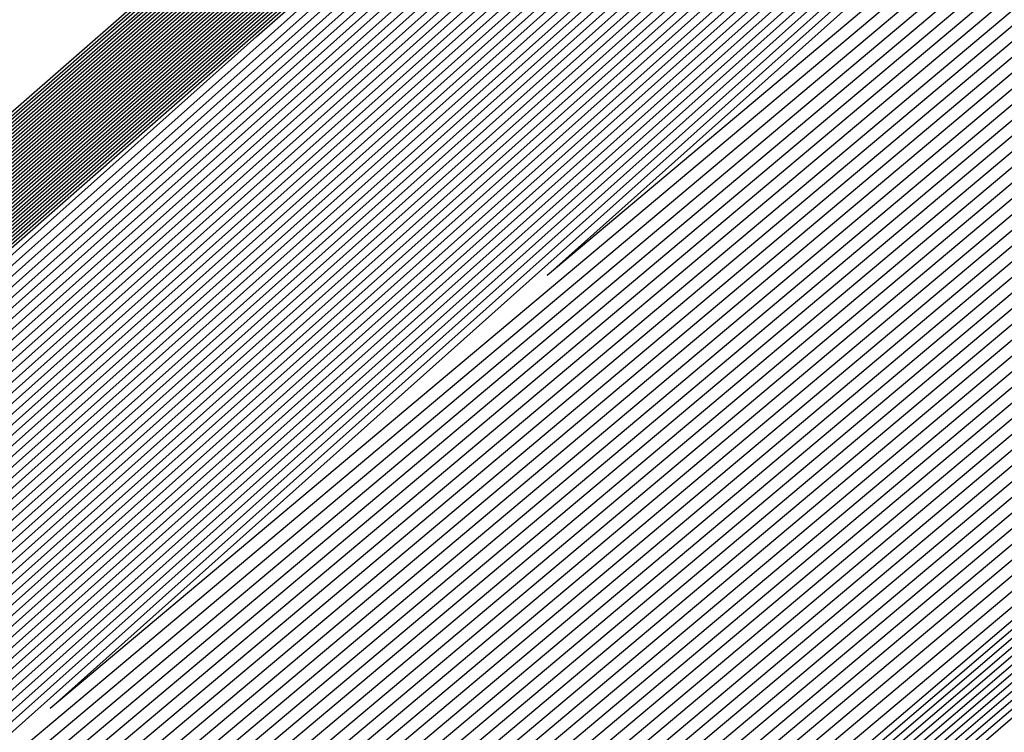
# Model space of a CAD drawing. Extents: x 3249832 to 3255657, y 13789405 to 13793316.
# Tile 768 of 1056: x 3253207.784 to 3253208.048, y 13791256.807 to 13791256.999. Entities that reach past the tile are written whole.
import ezdxf

# ---------------------------------------------------------------- set-up
doc = ezdxf.new("R2010")
doc.units = 0
doc.header["$LTSCALE"] = 100
doc.header["$MEASUREMENT"] = 0
for name, color, linetype in [('GRATIO_03231_CON', 1, 'CONTINUOUS'), ('GRATIO_0323_ICON', 1, 'CONTINUOUS'), ('TARGETS_EAST', 7, 'CONTINUOUS')]:
    doc.layers.add(name, color=color, linetype=linetype)

# ---------------------------------------------------------------- blocks, each defined once
blk = doc.blocks.new('Gratio_032316_contours')
at = {"layer": 'GRATIO_03231_CON', "color": 5, "linetype": 'Continuous', "flags": 128}
for points in [[(3253196.57706, 13791247.03615), (3253203.47105, 13791253.1938), (3253218.75951, 13791266.60126), (3253234.06971, 13791279.98413), (3253242.88772, 13791287.68662), (3253246.13462, 13791290.52731), (3253246.59031, 13791290.94338), (3253246.98083, 13791291.32532), (3253249.81702, 13791293.87697), (3253257.55589, 13791300.7555), (3253271.43068, 13791313.0323), (3253287.77957, 13791327.43574), (3253301.71695, 13791339.60837)], [(3253196.71057, 13791247.15254), (3253203.58621, 13791253.29381), (3253218.83398, 13791266.66558), (3253234.10345, 13791280.01283), (3253242.89801, 13791287.6948), (3253246.13636, 13791290.52784), (3253246.59102, 13791290.94258), (3253246.97413, 13791291.31721), (3253249.75622, 13791293.82018), (3253257.34746, 13791300.56749), (3253270.95757, 13791312.61009), (3253286.99457, 13791326.73875), (3253300.66608, 13791338.67918)], [(3253196.84408, 13791247.26894), (3253203.70137, 13791253.39382), (3253218.90845, 13791266.7299), (3253234.13718, 13791280.04153), (3253242.9083, 13791287.70297), (3253246.13809, 13791290.52836), (3253246.59174, 13791290.94178), (3253246.96742, 13791291.30911), (3253249.69542, 13791293.76339), (3253257.13903, 13791300.37948), (3253270.48445, 13791312.18788), (3253286.20957, 13791326.04177), (3253299.6152, 13791337.74998)], [(3253197.11109, 13791247.50174), (3253203.93169, 13791253.59384), (3253219.0574, 13791266.85855), (3253234.20465, 13791280.09892), (3253242.92888, 13791287.71932), (3253246.14156, 13791290.52941), (3253246.59316, 13791290.94019), (3253246.95401, 13791291.2929), (3253249.57383, 13791293.64981), (3253256.72217, 13791300.00346), (3253269.53822, 13791311.34346), (3253284.63958, 13791324.64781), (3253297.51345, 13791335.89159)], [(3253197.2446, 13791247.61813), (3253204.04685, 13791253.69384), (3253219.13187, 13791266.92287), (3253234.23839, 13791280.12762), (3253242.93918, 13791287.72749), (3253246.1433, 13791290.52994), (3253246.59388, 13791290.9394), (3253246.9473, 13791291.28479), (3253249.51303, 13791293.59302), (3253256.51374, 13791299.81545), (3253269.06511, 13791310.92125), (3253283.85458, 13791323.95083), (3253296.46257, 13791334.9624)], [(3253197.37811, 13791247.73453), (3253204.16201, 13791253.79385), (3253219.20635, 13791266.98719), (3253234.27212, 13791280.15631), (3253242.94947, 13791287.73567), (3253246.14503, 13791290.53046), (3253246.59459, 13791290.9386), (3253246.9406, 13791291.27669), (3253249.45223, 13791293.53623), (3253256.30531, 13791299.62744), (3253268.59199, 13791310.49904), (3253283.06958, 13791323.25385), (3253295.41169, 13791334.0332)], [(3253197.51162, 13791247.85093), (3253204.27717, 13791253.89386), (3253219.28082, 13791267.05151), (3253234.30586, 13791280.18501), (3253242.95976, 13791287.74384), (3253246.14676, 13791290.53099), (3253246.5953, 13791290.9378), (3253246.93389, 13791291.26859), (3253249.39143, 13791293.47944), (3253256.09688, 13791299.43942), (3253268.11888, 13791310.07683), (3253282.28459, 13791322.55687), (3253294.36082, 13791333.10401)], [(3253197.77863, 13791248.08372), (3253204.50749, 13791254.09388), (3253219.42977, 13791267.18016), (3253234.37333, 13791280.2424), (3253242.98034, 13791287.76019), (3253246.15023, 13791290.53204), (3253246.59673, 13791290.93621), (3253246.92048, 13791291.25238), (3253249.26983, 13791293.36586), (3253255.68002, 13791299.0634), (3253267.17265, 13791309.2324), (3253280.71459, 13791321.16291), (3253292.25906, 13791331.24562), (3253298.86322, 13791336.86351)], [(3253197.91214, 13791248.20012), (3253204.62265, 13791254.19388), (3253219.50424, 13791267.24448), (3253234.40706, 13791280.2711), (3253242.99064, 13791287.76837), (3253246.15197, 13791290.53257), (3253246.59744, 13791290.93542), (3253246.91378, 13791291.24427), (3253249.20903, 13791293.30907), (3253255.47159, 13791298.87539), (3253266.69953, 13791308.81019), (3253279.9296, 13791320.46593), (3253291.20819, 13791330.31643), (3253297.66843, 13791335.81202)], [(3253198.04565, 13791248.31651), (3253204.73781, 13791254.29389), (3253219.57872, 13791267.3088), (3253234.4408, 13791280.2998), (3253243.00093, 13791287.77654), (3253246.1537, 13791290.53309), (3253246.59816, 13791290.93462), (3253246.90707, 13791291.23617), (3253249.14823, 13791293.25228), (3253255.26316, 13791298.68738), (3253266.22642, 13791308.38798), (3253279.1446, 13791319.76895), (3253290.15731, 13791329.38723), (3253296.47364, 13791334.76054)], [(3253198.17916, 13791248.43291), (3253204.85297, 13791254.3939), (3253219.65319, 13791267.37312), (3253234.47453, 13791280.32849), (3253243.01122, 13791287.78471), (3253246.15544, 13791290.53362), (3253246.59887, 13791290.93382), (3253246.90036, 13791291.22806), (3253249.08743, 13791293.19549), (3253255.05473, 13791298.49937), (3253265.7533, 13791307.96577), (3253278.3596, 13791319.07197), (3253289.10643, 13791328.45804), (3253295.27885, 13791333.70905)], [(3253198.44617, 13791248.6657), (3253205.08329, 13791254.59392), (3253219.80214, 13791267.50177), (3253234.542, 13791280.38589), (3253243.0318, 13791287.80106), (3253246.15891, 13791290.53467), (3253246.6003, 13791290.93223), (3253246.88695, 13791291.21186), (3253248.96583, 13791293.08191), (3253254.63787, 13791298.12335), (3253264.80707, 13791307.12135), (3253276.7896, 13791317.678), (3253287.00468, 13791326.59965), (3253292.88927, 13791331.60608), (3253295.95133, 13791334.07094)], [(3253198.57968, 13791248.7821), (3253205.19845, 13791254.69392), (3253219.87661, 13791267.56609), (3253234.57574, 13791280.41459), (3253243.04209, 13791287.80924), (3253246.16064, 13791290.53519), (3253246.60101, 13791290.93144), (3253246.88025, 13791291.20375), (3253248.90503, 13791293.02512), (3253254.42944, 13791297.93534), (3253264.33396, 13791306.69914), (3253276.00461, 13791316.98102), (3253285.9538, 13791325.67045), (3253291.69448, 13791330.55459), (3253294.7416, 13791333.01142)], [(3253198.71319, 13791248.8985), (3253205.31361, 13791254.79393), (3253219.95108, 13791267.63041), (3253234.60947, 13791280.44328), (3253243.05239, 13791287.81741), (3253246.16237, 13791290.53572), (3253246.60172, 13791290.93064), (3253246.87354, 13791291.19565), (3253248.84423, 13791292.96834), (3253254.22101, 13791297.74733), (3253263.86084, 13791306.27693), (3253275.21961, 13791316.28404), (3253284.90293, 13791324.74126), (3253290.49969, 13791329.50311), (3253293.53187, 13791331.9519)], [(3253198.8467, 13791249.0149), (3253205.42877, 13791254.89394), (3253220.02556, 13791267.69473), (3253234.64321, 13791280.47198), (3253243.06268, 13791287.82558), (3253246.16411, 13791290.53624), (3253246.60244, 13791290.92984), (3253246.86684, 13791291.18754), (3253248.78343, 13791292.91155), (3253254.01258, 13791297.55932), (3253263.38773, 13791305.85472), (3253274.43461, 13791315.58706), (3253283.85205, 13791323.81207), (3253289.3049, 13791328.45162), (3253292.32214, 13791330.89237), (3253295.39879, 13791333.38715)], [(3253199.11371, 13791249.24769), (3253205.65909, 13791255.09396), (3253220.17451, 13791267.82338), (3253234.71068, 13791280.52937), (3253243.08326, 13791287.84193), (3253246.16758, 13791290.53729), (3253246.60386, 13791290.92825), (3253246.85342, 13791291.17133), (3253248.66183, 13791292.79797), (3253253.59572, 13791297.1833), (3253262.4415, 13791305.01029), (3253272.86462, 13791314.1931), (3253281.7503, 13791321.95368), (3253286.91532, 13791326.34865), (3253289.90268, 13791328.77333), (3253293.18693, 13791331.45768)], [(3253199.24722, 13791249.36409), (3253205.77425, 13791255.19397), (3253220.24898, 13791267.8877), (3253234.74441, 13791280.55807), (3253243.09355, 13791287.85011), (3253246.16931, 13791290.53782), (3253246.60458, 13791290.92746), (3253246.84672, 13791291.16323), (3253248.60103, 13791292.74118), (3253253.38729, 13791296.99529), (3253261.96839, 13791304.58808), (3253272.07962, 13791313.49612), (3253280.69942, 13791321.02448), (3253285.72053, 13791325.29717), (3253288.69295, 13791327.71381), (3253292.081, 13791330.49295), (3253297.61917, 13791335.1971)], [(3253199.38073, 13791249.48048), (3253205.88941, 13791255.29397), (3253220.32345, 13791267.95202), (3253234.77815, 13791280.58677), (3253243.10385, 13791287.85828), (3253246.17105, 13791290.53834), (3253246.60529, 13791290.92666), (3253246.84001, 13791291.15513), (3253248.54023, 13791292.68439), (3253253.17886, 13791296.80728), (3253261.49527, 13791304.16587), (3253271.29462, 13791312.79914), (3253279.64854, 13791320.09529), (3253284.52574, 13791324.24568), (3253287.48322, 13791326.65429), (3253290.97507, 13791329.52822), (3253296.71525, 13791334.41022)], [(3253199.51424, 13791249.59688), (3253206.00457, 13791255.39398), (3253220.39793, 13791268.01634), (3253234.81188, 13791280.61546), (3253243.11414, 13791287.86646), (3253246.17278, 13791290.53887), (3253246.606, 13791290.92586), (3253246.83331, 13791291.14702), (3253248.47943, 13791292.6276), (3253252.97044, 13791296.61927), (3253261.02215, 13791303.74366), (3253270.50962, 13791312.10216), (3253278.59767, 13791319.16609), (3253283.33095, 13791323.1942), (3253286.27349, 13791325.59476), (3253289.86914, 13791328.56348), (3253295.81132, 13791333.62334)], [(3253199.78125, 13791249.82967), (3253206.23489, 13791255.594), (3253220.54687, 13791268.14499), (3253234.87935, 13791280.67286), (3253243.13472, 13791287.8828), (3253246.17625, 13791290.53992), (3253246.60743, 13791290.92427), (3253246.8199, 13791291.13081), (3253248.35784, 13791292.51402), (3253252.55358, 13791296.24325), (3253260.07593, 13791302.89924), (3253268.93963, 13791310.70819), (3253276.49591, 13791317.3077), (3253280.94137, 13791321.09123), (3253283.85403, 13791323.47572), (3253287.65728, 13791326.63402), (3253294.00347, 13791332.04958)], [(3253199.91476, 13791249.94607), (3253206.35005, 13791255.69401), (3253220.62135, 13791268.20931), (3253234.91309, 13791280.70156), (3253243.14501, 13791287.89098), (3253246.17798, 13791290.54045), (3253246.60814, 13791290.92348), (3253246.81319, 13791291.12271), (3253248.29704, 13791292.45723), (3253252.34515, 13791296.05524), (3253259.60281, 13791302.47703), (3253268.15463, 13791310.01121), (3253275.44504, 13791316.37851), (3253279.74658, 13791320.03974), (3253282.6443, 13791322.4162), (3253286.55135, 13791325.66929), (3253293.09954, 13791331.2627), (3253300.79521, 13791337.86923)], [(3253200.04827, 13791250.06247), (3253206.46521, 13791255.79401), (3253220.69582, 13791268.27363), (3253234.94682, 13791280.73025), (3253243.15531, 13791287.89915), (3253246.17972, 13791290.54097), (3253246.60886, 13791290.92268), (3253246.80649, 13791291.1146), (3253248.23624, 13791292.40044), (3253252.13672, 13791295.86723), (3253259.1297, 13791302.05482), (3253267.36963, 13791309.31423), (3253274.39416, 13791315.44932), (3253278.55179, 13791318.98826), (3253281.43456, 13791321.35667), (3253285.44542, 13791324.70455), (3253292.19561, 13791330.47582), (3253300.12972, 13791337.29016)], [(3253200.18178, 13791250.17887), (3253206.58037, 13791255.89402), (3253220.77029, 13791268.33795), (3253234.98056, 13791280.75895), (3253243.1656, 13791287.90733), (3253246.18145, 13791290.5415), (3253246.60957, 13791290.92188), (3253246.79978, 13791291.1065), (3253248.17544, 13791292.34365), (3253251.92829, 13791295.67922), (3253258.65658, 13791301.63261), (3253266.58464, 13791308.61725), (3253273.34328, 13791314.52012), (3253277.357, 13791317.93677), (3253280.22483, 13791320.29715), (3253284.33949, 13791323.73982), (3253291.29169, 13791329.68894), (3253299.46423, 13791336.71108)], [(3253301.37397, 13791337.66638), (3253287.76771, 13791325.68581), (3253271.71202, 13791311.64027), (3253258.03321, 13791299.73557), (3253250.35527, 13791293.12141), (3253247.49292, 13791290.72274), (3253247.05854, 13791290.40836), (3253246.62549, 13791290.03325), (3253243.611, 13791287.39714), (3253235.39327, 13791280.28595), (3253221.08677, 13791267.97514), (3253206.75101, 13791255.69837), (3253200.18178, 13791250.17887)], [(3253200.44879, 13791250.41166), (3253206.81069, 13791256.09404), (3253220.91924, 13791268.4666), (3253235.04803, 13791280.81634), (3253243.18618, 13791287.92368), (3253246.18492, 13791290.54255), (3253246.611, 13791290.92029), (3253246.78637, 13791291.09029), (3253248.05384, 13791292.23007), (3253251.51143, 13791295.3032), (3253257.71035, 13791300.78818), (3253265.01464, 13791307.22329), (3253271.24153, 13791312.66173), (3253274.96742, 13791315.8338), (3253277.80537, 13791318.17811), (3253282.12763, 13791321.81036), (3253289.48383, 13791328.11518), (3253298.13324, 13791335.55292)], [(3253300.86893, 13791337.23071), (3253287.38872, 13791325.36115), (3253271.48169, 13791311.44582), (3253257.92938, 13791299.65169), (3253250.32219, 13791293.09926), (3253247.48598, 13791290.72325), (3253247.05547, 13791290.41195), (3253246.62514, 13791290.03871), (3253243.62831, 13791287.41727), (3253235.45806, 13791280.34643), (3253221.23381, 13791268.10597), (3253206.98034, 13791255.89952), (3253200.44879, 13791250.41166)], [(3253200.5823, 13791250.52806), (3253206.92586, 13791256.19405), (3253220.99372, 13791268.53092), (3253235.08176, 13791280.84504), (3253243.19647, 13791287.93185), (3253246.18666, 13791290.54307), (3253246.61171, 13791290.9195), (3253246.77966, 13791291.08219), (3253247.99304, 13791292.17328), (3253251.303, 13791295.11519), (3253257.23724, 13791300.36597), (3253264.22964, 13791306.52631), (3253270.19065, 13791311.73254), (3253273.77263, 13791314.78231), (3253276.59564, 13791317.11859), (3253281.0217, 13791320.84562), (3253288.57991, 13791327.3283), (3253297.46775, 13791334.97385)], [(3253300.61641, 13791337.01288), (3253287.19922, 13791325.19882), (3253271.36652, 13791311.3486), (3253257.87746, 13791299.60974), (3253250.30564, 13791293.08818), (3253247.4825, 13791290.72351), (3253247.05394, 13791290.41375), (3253246.62496, 13791290.04144), (3253243.63696, 13791287.42733), (3253235.49045, 13791280.37666), (3253221.30733, 13791268.17139), (3253207.09501, 13791256.0001), (3253200.5823, 13791250.52806)], [(3253200.71581, 13791250.64445), (3253207.04102, 13791256.29406), (3253221.06819, 13791268.59524), (3253235.1155, 13791280.87374), (3253243.20676, 13791287.94002), (3253246.18839, 13791290.5436), (3253246.61242, 13791290.9187), (3253246.77296, 13791291.07408), (3253247.93224, 13791292.11649), (3253251.09457, 13791294.92718), (3253256.76412, 13791299.94376), (3253263.44465, 13791305.82933), (3253269.13978, 13791310.80334), (3253272.57784, 13791313.73083), (3253275.38591, 13791316.05906), (3253279.91577, 13791319.88089), (3253287.67598, 13791326.54142), (3253296.80226, 13791334.39477)], [(3253300.36389, 13791336.79504), (3253287.00972, 13791325.03648), (3253271.25136, 13791311.25138), (3253257.82555, 13791299.5678), (3253250.2891, 13791293.07711), (3253247.47903, 13791290.72377), (3253247.05241, 13791290.41554), (3253246.62478, 13791290.04418), (3253243.64562, 13791287.43739), (3253235.52285, 13791280.4069), (3253221.38085, 13791268.2368), (3253207.20967, 13791256.10068), (3253200.71581, 13791250.64445)], [(3253200.84932, 13791250.76085), (3253207.15618, 13791256.39406), (3253221.14266, 13791268.65956), (3253235.14923, 13791280.90243), (3253243.21706, 13791287.9482), (3253246.19012, 13791290.54412), (3253246.61314, 13791290.9179), (3253246.76625, 13791291.06598), (3253247.87144, 13791292.0597), (3253250.88614, 13791294.73917), (3253256.29101, 13791299.52155), (3253262.65965, 13791305.13235), (3253268.0889, 13791309.87415), (3253271.38305, 13791312.67934), (3253274.17618, 13791314.99954), (3253278.80984, 13791318.91616), (3253286.77206, 13791325.75454), (3253296.13677, 13791333.81569)], [(3253300.11137, 13791336.57721), (3253286.82022, 13791324.87415), (3253271.13619, 13791311.15416), (3253257.77363, 13791299.52586), (3253250.27256, 13791293.06603), (3253247.47556, 13791290.72403), (3253247.05088, 13791290.41734), (3253246.62461, 13791290.04691), (3253243.65427, 13791287.44745), (3253235.55525, 13791280.43714), (3253221.45437, 13791268.30222), (3253207.32434, 13791256.20125), (3253200.84931, 13791250.76085)], [(3253201.11633, 13791250.99365), (3253207.3865, 13791256.59408), (3253221.29161, 13791268.78821), (3253235.2167, 13791280.95983), (3253243.23764, 13791287.96455), (3253246.19359, 13791290.54517), (3253246.61456, 13791290.91631), (3253246.75284, 13791291.04977), (3253247.74984, 13791291.94612), (3253250.46928, 13791294.36315), (3253255.34478, 13791298.67713), (3253261.08965, 13791303.73839), (3253265.98715, 13791308.01576), (3253268.99347, 13791310.57637), (3253271.75672, 13791312.8805), (3253276.59798, 13791316.9867), (3253284.9642, 13791324.18078), (3253294.80578, 13791332.65754)], [(3253299.60633, 13791336.14153), (3253286.44122, 13791324.54949), (3253270.90586, 13791310.95971), (3253257.6698, 13791299.44197), (3253250.23947, 13791293.04388), (3253247.46862, 13791290.72454), (3253247.04781, 13791290.42093), (3253246.62426, 13791290.05237), (3253243.67158, 13791287.46757), (3253235.62004, 13791280.49761), (3253221.60141, 13791268.43306), (3253207.55367, 13791256.4024), (3253201.11633, 13791250.99364)], [(3253201.24984, 13791251.11004), (3253207.50166, 13791256.69409), (3253221.36608, 13791268.85253), (3253235.25044, 13791280.98852), (3253243.24793, 13791287.97272), (3253246.19533, 13791290.5457), (3253246.61528, 13791290.91552), (3253246.74613, 13791291.04167), (3253247.68904, 13791291.88933), (3253250.26085, 13791294.17514), (3253254.87166, 13791298.25492), (3253260.30466, 13791303.04141), (3253264.93627, 13791307.08657), (3253267.79868, 13791309.52489), (3253270.54699, 13791311.82097), (3253275.49205, 13791316.02196), (3253284.06028, 13791323.3939), (3253294.14029, 13791332.07846)], [(3253299.35381, 13791335.9237), (3253286.25172, 13791324.38716), (3253270.79069, 13791310.86249), (3253257.61789, 13791299.40003), (3253250.22293, 13791293.0328), (3253247.46514, 13791290.7248), (3253247.04628, 13791290.42273), (3253246.62408, 13791290.0551), (3253243.68024, 13791287.47763), (3253235.65243, 13791280.52785), (3253221.67493, 13791268.49847), (3253207.66834, 13791256.50298), (3253201.24984, 13791251.11004)], [(3253201.38335, 13791251.22644), (3253207.61682, 13791256.7941), (3253221.44056, 13791268.91685), (3253235.28417, 13791281.01722), (3253243.25822, 13791287.9809), (3253246.19706, 13791290.54622), (3253246.61599, 13791290.91472), (3253246.73943, 13791291.03356), (3253247.62824, 13791291.83254), (3253250.05242, 13791293.98713), (3253254.39855, 13791297.83271), (3253259.51966, 13791302.34443), (3253263.88539, 13791306.15737), (3253266.60389, 13791308.4734), (3253269.33726, 13791310.76145), (3253274.38613, 13791315.05723), (3253283.15635, 13791322.60702), (3253293.4748, 13791331.49938)], [(3253299.10129, 13791335.70586), (3253286.06223, 13791324.22482), (3253270.67552, 13791310.76527), (3253257.56597, 13791299.35808), (3253250.20639, 13791293.02173), (3253247.46167, 13791290.72506), (3253247.04475, 13791290.42453), (3253246.62391, 13791290.05783), (3253243.68889, 13791287.4877), (3253235.68483, 13791280.55809), (3253221.74845, 13791268.56389), (3253207.783, 13791256.60355), (3253201.38335, 13791251.22644)], [(3253201.51686, 13791251.34284), (3253207.73198, 13791256.8941), (3253221.51503, 13791268.98117), (3253235.31791, 13791281.04592), (3253243.26852, 13791287.98907), (3253246.1988, 13791290.54675), (3253246.6167, 13791290.91393), (3253246.73272, 13791291.02546), (3253247.56744, 13791291.77576), (3253249.84399, 13791293.79912), (3253253.92543, 13791297.41049), (3253258.73466, 13791301.64744), (3253262.83452, 13791305.22818), (3253265.4091, 13791307.42192), (3253268.12753, 13791309.70193), (3253273.2802, 13791314.0925), (3253282.25242, 13791321.82014), (3253292.80931, 13791330.9203), (3253301.81088, 13791338.63068)], [(3253298.84877, 13791335.48803), (3253285.87273, 13791324.06249), (3253270.56035, 13791310.66805), (3253257.51405, 13791299.31614), (3253250.18984, 13791293.01065), (3253247.4582, 13791290.72532), (3253247.04322, 13791290.42633), (3253246.62373, 13791290.06056), (3253243.69755, 13791287.49776), (3253235.71722, 13791280.58833), (3253221.82197, 13791268.62931), (3253207.89767, 13791256.70413), (3253201.51686, 13791251.34284)], [(3253201.78387, 13791251.57563), (3253207.9623, 13791257.09412), (3253221.66398, 13791269.10982), (3253235.38538, 13791281.10331), (3253243.2891, 13791288.00542), (3253246.20227, 13791290.5478), (3253246.61813, 13791290.91233), (3253246.71931, 13791291.00925), (3253247.44584, 13791291.66218), (3253249.42713, 13791293.4231), (3253252.9792, 13791296.56607), (3253257.16467, 13791300.25348), (3253260.73276, 13791303.36979), (3253263.01952, 13791305.31895), (3253265.70807, 13791307.58288), (3253271.06834, 13791312.16303), (3253280.44457, 13791320.24638), (3253291.47832, 13791329.76215), (3253300.88547, 13791337.82513)], [(3253298.34373, 13791335.05235), (3253285.49373, 13791323.73782), (3253270.33006, 13791310.47357), (3253257.41034, 13791299.23211), (3253250.15702, 13791292.9882), (3253247.45165, 13791290.72536), (3253247.04061, 13791290.42937), (3253246.62378, 13791290.06555), (3253243.71512, 13791287.51757), (3253235.78213, 13791280.64867), (3253221.96904, 13791268.7601), (3253208.127, 13791256.90528), (3253201.78387, 13791251.57563)], [(3253201.91738, 13791251.69203), (3253208.07746, 13791257.19413), (3253221.73845, 13791269.17414), (3253235.41911, 13791281.13201), (3253243.29939, 13791288.01359), (3253246.204, 13791290.54832), (3253246.61884, 13791290.91154), (3253246.71261, 13791291.00114), (3253247.38504, 13791291.60539), (3253249.2187, 13791293.23509), (3253252.50609, 13791296.14386), (3253256.37967, 13791299.5565), (3253259.68189, 13791302.44059), (3253261.82473, 13791304.26746), (3253264.49834, 13791306.52336), (3253269.96241, 13791311.1983), (3253279.54064, 13791319.4595), (3253290.81283, 13791329.18307), (3253300.42277, 13791337.42236)], [(3253298.09121, 13791334.83452), (3253285.30424, 13791323.57548), (3253270.21493, 13791310.37629), (3253257.35856, 13791299.19), (3253250.14077, 13791292.97675), (3253247.44864, 13791290.72505), (3253247.03961, 13791290.4305), (3253246.62406, 13791290.06771), (3253243.72406, 13791287.52727), (3253235.81466, 13791280.67874), (3253222.0426, 13791268.82547), (3253208.24167, 13791257.00585), (3253201.91738, 13791251.69203)], [(3253202.05089, 13791251.80842), (3253208.19262, 13791257.29414), (3253221.81293, 13791269.23846), (3253235.45285, 13791281.16071), (3253243.30968, 13791288.02177), (3253246.20573, 13791290.54885), (3253246.61956, 13791290.91074), (3253246.7059, 13791290.99304), (3253247.32424, 13791291.5486), (3253249.01027, 13791293.04708), (3253252.03297, 13791295.72165), (3253255.59467, 13791298.85952), (3253258.63101, 13791301.5114), (3253260.62994, 13791303.21597), (3253263.28861, 13791305.46384), (3253268.85648, 13791310.23357), (3253278.63672, 13791318.67262), (3253290.14734, 13791328.60399), (3253299.96006, 13791337.01958)], [(3253297.83869, 13791334.61668), (3253285.11475, 13791323.41314), (3253270.09981, 13791310.27902), (3253257.30679, 13791299.14788), (3253250.12455, 13791292.96527), (3253247.44567, 13791290.72468), (3253247.03867, 13791290.43158), (3253246.62439, 13791290.06982), (3253243.73305, 13791287.53693), (3253235.8472, 13791280.70879), (3253222.11616, 13791268.89083), (3253208.35634, 13791257.10642), (3253202.05089, 13791251.80842)], [(3253222.18973, 13791268.9562), (3253208.47101, 13791257.20698), (3253202.18439, 13791251.92482), (3253202.18439, 13791251.92482), (3253208.30778, 13791257.39414), (3253221.8874, 13791269.30278)], [(3253222.33685, 13791269.08692), (3253208.70035, 13791257.40813), (3253202.45141, 13791252.15761), (3253202.45141, 13791252.15761), (3253208.5381, 13791257.59416), (3253222.03635, 13791269.43142)], [(3253222.41042, 13791269.15229), (3253208.81502, 13791257.50869), (3253202.58492, 13791252.27401), (3253202.58492, 13791252.27401), (3253208.65326, 13791257.69417), (3253222.11082, 13791269.49575)], [(3253222.48398, 13791269.21765), (3253208.92969, 13791257.60926), (3253202.71843, 13791252.39041), (3253202.71843, 13791252.39041), (3253208.76842, 13791257.79418), (3253222.18529, 13791269.56007)], [(3253222.55754, 13791269.28301), (3253209.04436, 13791257.70983), (3253202.85194, 13791252.50681), (3253202.85193, 13791252.50681), (3253208.88358, 13791257.89419), (3253222.25977, 13791269.62439)], [(3253222.70467, 13791269.41374), (3253209.2737, 13791257.91097), (3253203.11895, 13791252.7396), (3253203.11895, 13791252.7396), (3253209.1139, 13791258.0942), (3253222.40871, 13791269.75304)], [(3253222.77823, 13791269.4791), (3253209.38837, 13791258.01154), (3253203.25246, 13791252.856), (3253203.25246, 13791252.856), (3253209.22906, 13791258.19421), (3253222.48319, 13791269.81736)], [(3253222.8518, 13791269.54447), (3253209.50304, 13791258.11211), (3253203.38597, 13791252.97239), (3253203.38597, 13791252.97239), (3253209.34422, 13791258.29422), (3253222.55766, 13791269.88168)], [(3253222.92536, 13791269.60983), (3253209.61771, 13791258.21268), (3253203.51947, 13791253.08879), (3253203.51947, 13791253.08879), (3253209.45938, 13791258.39423), (3253222.63214, 13791269.946)], [(3253294.55593, 13791331.78482), (3253282.65133, 13791321.30274), (3253268.6032, 13791309.01445), (3253256.6338, 13791298.60027), (3253249.91373, 13791292.81609), (3253247.40711, 13791290.71997), (3253247.02638, 13791290.44557), (3253246.62867, 13791290.09727), (3253243.8498, 13791287.66252), (3253236.27025, 13791281.09954), (3253223.07249, 13791269.74056), (3253209.84706, 13791258.41382), (3253203.78649, 13791253.32159), (3253203.78649, 13791253.32159), (3253209.68971, 13791258.59423), (3253222.78114, 13791270.07458), (3253235.89161, 13791281.53353), (3253243.79641, 13791288.43297), (3253249.04881, 13791292.99861), (3253256.14655, 13791299.14707), (3253268.13516, 13791309.52901), (3253282.25127, 13791321.73092), (3253294.2793, 13791332.07331)], [(3253294.30341, 13791331.56698), (3253282.46184, 13791321.1404), (3253268.48808, 13791308.91717), (3253256.58203, 13791298.55815), (3253249.89752, 13791292.80461), (3253247.40414, 13791290.71961), (3253247.02543, 13791290.44664), (3253246.629, 13791290.09938), (3253243.85878, 13791287.67218), (3253236.30279, 13791281.1296), (3253223.14605, 13791269.80592), (3253209.96173, 13791258.51439), (3253203.92, 13791253.43798), (3253203.92, 13791253.43798), (3253209.80487, 13791258.69424), (3253222.85565, 13791270.13885), (3253235.92547, 13791281.56208), (3253243.80512, 13791288.43921), (3253249.03601, 13791292.98573), (3253256.09723, 13791299.1022), (3253268.02248, 13791309.42905), (3253282.06389, 13791321.56632), (3253294.02824, 13791331.85395)], [(3253294.05089, 13791331.34915), (3253282.27235, 13791320.97806), (3253268.37296, 13791308.8199), (3253256.53026, 13791298.51602), (3253249.8813, 13791292.79314), (3253247.40117, 13791290.71925), (3253247.02448, 13791290.44772), (3253246.62933, 13791290.10149), (3253243.86776, 13791287.68184), (3253236.33533, 13791281.15966), (3253223.21961, 13791269.87129), (3253210.0764, 13791258.61496), (3253204.05351, 13791253.55438), (3253204.05351, 13791253.55438), (3253209.92004, 13791258.79424), (3253222.93017, 13791270.20313), (3253235.95934, 13791281.59062), (3253243.81382, 13791288.44544), (3253249.02321, 13791292.97286), (3253256.04791, 13791299.05733), (3253267.90979, 13791309.32909), (3253281.87651, 13791321.40172), (3253293.77719, 13791331.63458)], [(3253293.79837, 13791331.13131), (3253282.08285, 13791320.81572), (3253268.25784, 13791308.72262), (3253256.47849, 13791298.4739), (3253249.86508, 13791292.78166), (3253247.39821, 13791290.71889), (3253247.02354, 13791290.4488), (3253246.62966, 13791290.1036), (3253243.87675, 13791287.6915), (3253236.36787, 13791281.18972), (3253223.29318, 13791269.93665), (3253210.19107, 13791258.71553), (3253204.18702, 13791253.67078), (3253204.18701, 13791253.67078), (3253210.0352, 13791258.89424), (3253223.00468, 13791270.26741), (3253235.9932, 13791281.61917), (3253243.82253, 13791288.45167), (3253249.01041, 13791292.95999), (3253255.9986, 13791299.01245), (3253267.79711, 13791309.22914), (3253281.68913, 13791321.23712), (3253293.52613, 13791331.41522)], [(3253281.70387, 13791320.49104), (3253268.02759, 13791308.52807), (3253256.37495, 13791298.38965), (3253249.83265, 13791292.75871), (3253247.39227, 13791290.71816), (3253247.02165, 13791290.45095), (3253246.63032, 13791290.10782), (3253243.89471, 13791287.71083), (3253236.43295, 13791281.24983), (3253223.4403, 13791270.06738), (3253210.42041, 13791258.91666), (3253204.45403, 13791253.90357), (3253204.45403, 13791253.90357), (3253210.2655, 13791259.09429), (3253223.15342, 13791270.39627), (3253236.05998, 13791281.67732), (3253243.49467, 13791288.16911), (3253246.23629, 13791290.55891), (3253246.63094, 13791290.89792), (3253246.97688, 13791291.19282), (3253249.38096, 13791293.27243), (3253255.90221, 13791298.92109), (3253267.57241, 13791309.02875), (3253281.31446, 13791320.90786)], [(3253281.51437, 13791320.3287), (3253267.91246, 13791308.4308), (3253256.32319, 13791298.34753), (3253249.81643, 13791292.74723), (3253247.38931, 13791290.7178), (3253247.0207, 13791290.45203), (3253246.63065, 13791290.10993), (3253243.90369, 13791287.72049), (3253236.4655, 13791281.27989), (3253223.51387, 13791270.13274), (3253210.53508, 13791259.01723), (3253204.58754, 13791254.01997), (3253204.58754, 13791254.01997), (3253210.38066, 13791259.1943), (3253223.22789, 13791270.4606), (3253236.0937, 13791281.70603), (3253243.50493, 13791288.17732), (3253246.23793, 13791290.55953), (3253246.63143, 13791290.89735), (3253246.97568, 13791291.19044), (3253249.36691, 13791293.25849), (3253255.85289, 13791298.87622), (3253267.45972, 13791308.92879), (3253281.12708, 13791320.74326)], [(3253281.32488, 13791320.16636), (3253267.79734, 13791308.33352), (3253256.27142, 13791298.30541), (3253249.80022, 13791292.73576), (3253247.38634, 13791290.71744), (3253247.01976, 13791290.4531), (3253246.63098, 13791290.11204), (3253243.91267, 13791287.73015), (3253236.49804, 13791281.30995), (3253223.58743, 13791270.1981), (3253210.64975, 13791259.1178), (3253204.72105, 13791254.13636), (3253204.72105, 13791254.13637), (3253210.49582, 13791259.2943), (3253223.30236, 13791270.52492), (3253236.12742, 13791281.73474), (3253243.51518, 13791288.18552), (3253246.23956, 13791290.56015), (3253246.63193, 13791290.89678), (3253246.97448, 13791291.18805), (3253249.35287, 13791293.24455), (3253255.80356, 13791298.83135), (3253267.34704, 13791308.82884), (3253280.9397, 13791320.57865)], [(3253281.13539, 13791320.00402), (3253267.68222, 13791308.23625), (3253256.21965, 13791298.26328), (3253249.784, 13791292.72428), (3253247.38337, 13791290.71708), (3253247.01881, 13791290.45418), (3253246.63131, 13791290.11416), (3253243.92165, 13791287.73981), (3253236.53058, 13791281.34001), (3253223.66099, 13791270.26347), (3253210.76442, 13791259.21837), (3253204.85455, 13791254.25276), (3253204.85455, 13791254.25276), (3253210.61098, 13791259.39431), (3253223.37683, 13791270.58925), (3253236.16114, 13791281.76345), (3253243.52543, 13791288.19373), (3253246.2412, 13791290.56077), (3253246.63242, 13791290.89621), (3253246.97329, 13791291.18567), (3253249.33882, 13791293.23061), (3253255.75424, 13791298.78648), (3253267.23435, 13791308.72888), (3253280.75231, 13791320.41405)], [(3253267.45197, 13791308.0417), (3253256.11611, 13791298.17904), (3253249.75157, 13791292.70133), (3253247.37744, 13791290.71635), (3253247.01692, 13791290.45633), (3253246.63197, 13791290.11838), (3253243.93961, 13791287.75913), (3253236.59567, 13791281.40012), (3253223.80812, 13791270.3942), (3253210.99376, 13791259.41951), (3253205.12157, 13791254.48556), (3253205.12157, 13791254.48556), (3253210.84129, 13791259.59433), (3253223.52577, 13791270.7179), (3253236.22858, 13791281.82086), (3253243.54593, 13791288.21014), (3253246.24446, 13791290.562), (3253246.6334, 13791290.89508), (3253246.97089, 13791291.1809), (3253249.31072, 13791293.20273), (3253255.65559, 13791298.69674), (3253267.00898, 13791308.52897)], [(3253267.33685, 13791307.94442), (3253256.06434, 13791298.13691), (3253249.73535, 13791292.68985), (3253247.37447, 13791290.71599), (3253247.01598, 13791290.45741), (3253246.6323, 13791290.12049), (3253243.9486, 13791287.76879), (3253236.62821, 13791281.43018), (3253223.88168, 13791270.45956), (3253211.10843, 13791259.52008), (3253205.25508, 13791254.60195), (3253205.25508, 13791254.60195), (3253210.95645, 13791259.69434), (3253223.60023, 13791270.78223), (3253236.2623, 13791281.84957), (3253243.55619, 13791288.21834), (3253246.2461, 13791290.56262), (3253246.63389, 13791290.89451), (3253246.96969, 13791291.17852), (3253249.29667, 13791293.18879), (3253255.60626, 13791298.65187), (3253266.8963, 13791308.42902)], [(3253267.22172, 13791307.84715), (3253256.01257, 13791298.09479), (3253249.71913, 13791292.67838), (3253247.37151, 13791290.71563), (3253247.01503, 13791290.45848), (3253246.63263, 13791290.1226), (3253243.95758, 13791287.77846), (3253236.66075, 13791281.46024), (3253223.95525, 13791270.52492), (3253211.2231, 13791259.62065), (3253205.38858, 13791254.71835), (3253205.38859, 13791254.71835), (3253211.07161, 13791259.79435), (3253223.6747, 13791270.84655), (3253236.29602, 13791281.87828), (3253243.56644, 13791288.22655), (3253246.24773, 13791290.56324), (3253246.63439, 13791290.89394), (3253246.9685, 13791291.17613), (3253249.28262, 13791293.17485), (3253255.55694, 13791298.607), (3253266.78361, 13791308.32906)], [(3253267.1066, 13791307.74987), (3253255.96081, 13791298.05266), (3253249.70292, 13791292.6669), (3253247.36854, 13791290.71526), (3253247.01409, 13791290.45956), (3253246.63296, 13791290.12471), (3253243.96656, 13791287.78812), (3253236.69329, 13791281.49029), (3253224.02881, 13791270.59029), (3253211.33777, 13791259.72122), (3253205.52209, 13791254.83475), (3253205.52209, 13791254.83475), (3253211.18677, 13791259.89435), (3253223.74917, 13791270.91088), (3253236.32974, 13791281.90699), (3253243.57669, 13791288.23475), (3253246.24937, 13791290.56386), (3253246.63488, 13791290.89337), (3253246.9673, 13791291.17375), (3253249.26858, 13791293.16091), (3253255.50762, 13791298.56213), (3253266.67093, 13791308.22911)], [(3253266.87636, 13791307.55532), (3253255.85727, 13791297.96842), (3253249.67048, 13791292.64395), (3253247.36261, 13791290.71454), (3253247.01219, 13791290.46171), (3253246.63362, 13791290.12893), (3253243.98452, 13791287.80744), (3253236.75838, 13791281.55041), (3253224.17594, 13791270.72101), (3253211.56711, 13791259.92236), (3253205.78911, 13791255.06754), (3253205.78911, 13791255.06754), (3253211.41709, 13791260.09437), (3253223.89811, 13791271.03953), (3253236.39717, 13791281.9644), (3253243.59719, 13791288.25117), (3253246.25263, 13791290.56509), (3253246.63586, 13791290.89224), (3253246.96491, 13791291.16898), (3253249.24048, 13791293.13303), (3253255.40897, 13791298.4724), (3253266.44556, 13791308.0292)], [(3253266.76123, 13791307.45805), (3253255.8055, 13791297.92629), (3253249.65427, 13791292.63247), (3253247.35964, 13791290.71418), (3253247.01125, 13791290.46279), (3253246.63395, 13791290.13104), (3253243.9935, 13791287.8171), (3253236.79092, 13791281.58047), (3253224.2495, 13791270.78638), (3253211.68179, 13791260.02293), (3253205.92262, 13791255.18394), (3253205.92262, 13791255.18394), (3253211.53225, 13791260.19438), (3253223.97258, 13791271.10386), (3253236.43089, 13791281.99311), (3253243.60744, 13791288.25937), (3253246.25427, 13791290.56571), (3253246.63635, 13791290.89167), (3253246.96371, 13791291.1666), (3253249.22643, 13791293.11909), (3253255.35964, 13791298.42753), (3253266.33287, 13791307.92924)], [(3253266.64611, 13791307.36077), (3253255.75373, 13791297.88417), (3253249.63805, 13791292.621), (3253247.35667, 13791290.71382), (3253247.0103, 13791290.46387), (3253246.63428, 13791290.13316), (3253244.00248, 13791287.82676), (3253236.82346, 13791281.61053), (3253224.32306, 13791270.85174), (3253211.79646, 13791260.1235), (3253206.05613, 13791255.30034), (3253206.05613, 13791255.30033), (3253211.64741, 13791260.29439), (3253224.04705, 13791271.16818), (3253236.46461, 13791282.02182), (3253243.6177, 13791288.26758), (3253246.2559, 13791290.56633), (3253246.63684, 13791290.8911), (3253246.96251, 13791291.16422), (3253249.21238, 13791293.10515), (3253255.31032, 13791298.38266), (3253266.22019, 13791307.82929)], [(3253266.53099, 13791307.2635), (3253255.70196, 13791297.84205), (3253249.62183, 13791292.60952), (3253247.35371, 13791290.71345), (3253247.00936, 13791290.46494), (3253246.63461, 13791290.13527), (3253244.01147, 13791287.83642), (3253236.856, 13791281.64058), (3253224.39663, 13791270.9171), (3253211.91113, 13791260.22407), (3253206.18963, 13791255.41673), (3253206.18963, 13791255.41673), (3253211.76257, 13791260.3944), (3253224.12152, 13791271.23251), (3253236.49833, 13791282.05053), (3253243.62795, 13791288.27578), (3253246.25754, 13791290.56695), (3253246.63734, 13791290.89054), (3253246.96131, 13791291.16183), (3253249.19833, 13791293.09121), (3253255.26099, 13791298.33779), (3253266.1075, 13791307.72933)], [(3253266.30074, 13791307.06895), (3253255.59843, 13791297.7578), (3253249.5894, 13791292.58657), (3253247.34778, 13791290.71273), (3253247.00747, 13791290.4671), (3253246.63526, 13791290.13949), (3253244.02943, 13791287.85574), (3253236.92109, 13791281.7007), (3253224.54375, 13791271.04783), (3253212.14047, 13791260.42521), (3253206.45665, 13791255.64953), (3253206.45665, 13791255.64953), (3253211.99289, 13791260.59441), (3253224.27046, 13791271.36115), (3253236.56577, 13791282.10794), (3253243.64845, 13791288.29219), (3253246.2608, 13791290.56818), (3253246.63832, 13791290.8894), (3253246.95892, 13791291.15707), (3253249.17024, 13791293.06333), (3253255.16235, 13791298.24805), (3253265.88213, 13791307.52942)], [(3253266.18562, 13791306.97167), (3253255.54666, 13791297.71567), (3253249.57318, 13791292.57509), (3253247.34481, 13791290.71237), (3253247.00652, 13791290.46817), (3253246.63559, 13791290.1416), (3253244.03841, 13791287.86541), (3253236.95363, 13791281.73076), (3253224.61732, 13791271.1132), (3253212.25514, 13791260.52577), (3253206.59016, 13791255.76592), (3253206.59016, 13791255.76592), (3253212.10805, 13791260.69442), (3253224.34492, 13791271.42548), (3253236.59949, 13791282.13665), (3253243.6587, 13791288.3004), (3253246.26244, 13791290.5688), (3253246.63881, 13791290.88883), (3253246.95772, 13791291.15468), (3253249.15619, 13791293.04939), (3253255.11302, 13791298.20318), (3253265.76944, 13791307.42947)], [(3253266.07049, 13791306.8744), (3253255.49489, 13791297.67355), (3253249.55697, 13791292.56362), (3253247.34184, 13791290.712), (3253247.00558, 13791290.46925), (3253246.63592, 13791290.14371), (3253244.04739, 13791287.87507), (3253236.98617, 13791281.76081), (3253224.69088, 13791271.17856), (3253212.36981, 13791260.62634), (3253206.72366, 13791255.88232), (3253206.72367, 13791255.88232), (3253212.22321, 13791260.79443), (3253224.41939, 13791271.4898), (3253236.63321, 13791282.16536), (3253243.66895, 13791288.30861), (3253246.26407, 13791290.56942), (3253246.6393, 13791290.88827), (3253246.95652, 13791291.1523), (3253249.14214, 13791293.03545), (3253255.0637, 13791298.15831), (3253265.65676, 13791307.32951)], [(3253265.95537, 13791306.77712), (3253255.44312, 13791297.63143), (3253249.54075, 13791292.55214), (3253247.33888, 13791290.71164), (3253247.00463, 13791290.47032), (3253246.63625, 13791290.14582), (3253244.05637, 13791287.88473), (3253237.01871, 13791281.79087), (3253224.76444, 13791271.24392), (3253212.48448, 13791260.72691), (3253206.85717, 13791255.99872), (3253206.85717, 13791255.99872), (3253212.33837, 13791260.89444), (3253224.49386, 13791271.55413), (3253236.66693, 13791282.19407), (3253243.67921, 13791288.31681), (3253246.26571, 13791290.57004), (3253246.6398, 13791290.8877), (3253246.95533, 13791291.14992), (3253249.12809, 13791293.02151), (3253255.01437, 13791298.11344), (3253265.54407, 13791307.22956)], [(3253265.72512, 13791306.58257), (3253255.33958, 13791297.54718), (3253249.50832, 13791292.52919), (3253247.33294, 13791290.71092), (3253247.00274, 13791290.47248), (3253246.63691, 13791290.15005), (3253244.07433, 13791287.90405), (3253237.0838, 13791281.85099), (3253224.91157, 13791271.37465), (3253212.71382, 13791260.92805), (3253207.12419, 13791256.23151), (3253207.12419, 13791256.23151), (3253212.56869, 13791261.09446), (3253224.6428, 13791271.68278), (3253236.73437, 13791282.25148), (3253243.69971, 13791288.33322), (3253246.26897, 13791290.57127), (3253246.64078, 13791290.88656), (3253246.95293, 13791291.14515), (3253249.1, 13791292.99362), (3253254.91572, 13791298.02371), (3253265.3187, 13791307.02965)], [(3253265.61, 13791306.4853), (3253255.28781, 13791297.50506), (3253249.4921, 13791292.51771), (3253247.32998, 13791290.71056), (3253247.0018, 13791290.47355), (3253246.63724, 13791290.15216), (3253244.08331, 13791287.91371), (3253237.11634, 13791281.88104), (3253224.98513, 13791271.44001), (3253212.82849, 13791261.02862), (3253207.2577, 13791256.34791), (3253207.2577, 13791256.34791), (3253212.68385, 13791261.19447), (3253224.71727, 13791271.7471), (3253236.76809, 13791282.28019), (3253243.70996, 13791288.34143), (3253246.27061, 13791290.57189), (3253246.64127, 13791290.88599), (3253246.95174, 13791291.14277), (3253249.08595, 13791292.97968), (3253254.8664, 13791297.97884), (3253265.20602, 13791306.92969)], [(3253265.49488, 13791306.38803), (3253255.23605, 13791297.46293), (3253249.47588, 13791292.50624), (3253247.32701, 13791290.71019), (3253247.00085, 13791290.47463), (3253246.63757, 13791290.15427), (3253244.0923, 13791287.92337), (3253237.14888, 13791281.9111), (3253225.0587, 13791271.50538), (3253212.94316, 13791261.12919), (3253207.39121, 13791256.46431), (3253207.39121, 13791256.46431), (3253212.79901, 13791261.29448), (3253224.79174, 13791271.81143), (3253236.80181, 13791282.3089), (3253243.72021, 13791288.34963), (3253246.27224, 13791290.57251), (3253246.64176, 13791290.88543), (3253246.95054, 13791291.14038), (3253249.0719, 13791292.96574), (3253254.81708, 13791297.93397), (3253265.09333, 13791306.82974)], [(3253265.37976, 13791306.29075), (3253255.18428, 13791297.42081), (3253249.45967, 13791292.49476), (3253247.32404, 13791290.70983), (3253246.9999, 13791290.47571), (3253246.6379, 13791290.15638), (3253244.10128, 13791287.93303), (3253237.18142, 13791281.94116), (3253225.13226, 13791271.57074), (3253213.05783, 13791261.22976), (3253207.52471, 13791256.5807), (3253207.52471, 13791256.5807), (3253212.91417, 13791261.39448), (3253224.86621, 13791271.87575), (3253236.83553, 13791282.33761), (3253243.73047, 13791288.35784), (3253246.27388, 13791290.57313), (3253246.64226, 13791290.88486), (3253246.94934, 13791291.138), (3253249.05785, 13791292.9518), (3253254.76775, 13791297.8891), (3253264.98065, 13791306.72978)], [(3253265.14951, 13791306.0962), (3253255.08074, 13791297.33656), (3253249.42723, 13791292.47181), (3253247.31811, 13791290.70911), (3253246.99801, 13791290.47786), (3253246.63856, 13791290.1606), (3253244.11924, 13791287.95236), (3253237.24651, 13791282.00127), (3253225.27938, 13791271.70147), (3253213.28717, 13791261.4309), (3253207.79173, 13791256.8135), (3253207.79173, 13791256.8135), (3253213.14449, 13791261.5945), (3253225.01515, 13791272.0044), (3253236.90297, 13791282.39502), (3253243.75097, 13791288.37425), (3253246.27714, 13791290.57436), (3253246.64324, 13791290.88372), (3253246.94695, 13791291.13323), (3253249.02975, 13791292.92392), (3253254.6691, 13791297.79936), (3253264.75528, 13791306.52987)], [(3253265.03439, 13791305.99892), (3253255.02897, 13791297.29444), (3253249.41102, 13791292.46033), (3253247.31514, 13791290.70874), (3253246.99707, 13791290.47894), (3253246.63889, 13791290.16271), (3253244.12822, 13791287.96202), (3253237.27905, 13791282.03133), (3253225.35295, 13791271.76683), (3253213.40184, 13791261.53147), (3253207.92524, 13791256.92989), (3253207.92524, 13791256.92989), (3253213.25965, 13791261.69451), (3253225.08961, 13791272.06873), (3253236.93669, 13791282.42373), (3253243.76122, 13791288.38246), (3253246.27878, 13791290.57498), (3253246.64373, 13791290.88316), (3253246.94575, 13791291.13085), (3253249.01571, 13791292.90998), (3253254.61978, 13791297.75449), (3253264.64259, 13791306.42992)]]:
    blk.add_lwpolyline(points, dxfattribs=at)
at = {"layer": 'GRATIO_0323_ICON', "color": 7, "linetype": 'Continuous', "flags": 128}
for points in [[(3253196.97758, 13791247.38534), (3253203.81653, 13791253.49383), (3253218.98293, 13791266.79423), (3253234.17092, 13791280.07022), (3253242.91859, 13791287.71115), (3253246.13983, 13791290.52889), (3253246.59245, 13791290.94099), (3253246.96072, 13791291.301), (3253249.63462, 13791293.7066), (3253256.9306, 13791300.19147), (3253270.01134, 13791311.76567), (3253285.42458, 13791325.34479), (3253298.56432, 13791336.82079)], [(3253197.64512, 13791247.96732), (3253204.39233, 13791253.99387), (3253219.3553, 13791267.11584), (3253234.33959, 13791280.21371), (3253242.97005, 13791287.75202), (3253246.1485, 13791290.53152), (3253246.59602, 13791290.93701), (3253246.92719, 13791291.26048), (3253249.33063, 13791293.42265), (3253255.88845, 13791299.25141), (3253267.64576, 13791309.65462), (3253281.49959, 13791321.85989), (3253293.30994, 13791332.17482)], [(3253198.31266, 13791248.54931), (3253204.96813, 13791254.49391), (3253219.72766, 13791267.43745), (3253234.50827, 13791280.35719), (3253243.02151, 13791287.79289), (3253246.15717, 13791290.53414), (3253246.59958, 13791290.93303), (3253246.89366, 13791291.21996), (3253249.02663, 13791293.1387), (3253254.8463, 13791298.31136), (3253265.28019, 13791307.54356), (3253277.5746, 13791318.37498), (3253288.05556, 13791327.52884), (3253294.08406, 13791332.65756)], [(3253198.9802, 13791249.13129), (3253205.54393, 13791254.99395), (3253220.10003, 13791267.75905), (3253234.67694, 13791280.50068), (3253243.07297, 13791287.83376), (3253246.16584, 13791290.53677), (3253246.60315, 13791290.92905), (3253246.86013, 13791291.17944), (3253248.72263, 13791292.85476), (3253253.80415, 13791297.37131), (3253262.91461, 13791305.43251), (3253273.64961, 13791314.89008), (3253282.80117, 13791322.88287), (3253288.11011, 13791327.40014), (3253291.11241, 13791329.83285), (3253294.29286, 13791332.42241)], [(3253199.64774, 13791249.71328), (3253206.11974, 13791255.49399), (3253220.4724, 13791268.08067), (3253234.84562, 13791280.64416), (3253243.12443, 13791287.87463), (3253246.17452, 13791290.53939), (3253246.60672, 13791290.92507), (3253246.8266, 13791291.13892), (3253248.41864, 13791292.57081), (3253252.76201, 13791296.43126), (3253260.54904, 13791303.32145), (3253269.72463, 13791311.40518), (3253277.54679, 13791318.2369), (3253282.13616, 13791322.14271), (3253285.06376, 13791324.53524), (3253288.76321, 13791327.59875), (3253294.90739, 13791332.83646)], [(3253200.31528, 13791250.29526), (3253206.69554, 13791255.99403), (3253220.84477, 13791268.40227), (3253235.01429, 13791280.78765), (3253243.17589, 13791287.9155), (3253246.18319, 13791290.54202), (3253246.61028, 13791290.92109), (3253246.79307, 13791291.0984), (3253248.11464, 13791292.28686), (3253251.71986, 13791295.49121), (3253258.18347, 13791301.21039), (3253265.79964, 13791307.92027), (3253272.29241, 13791313.59093), (3253276.16221, 13791316.88528), (3253279.0151, 13791319.23763), (3253283.23356, 13791322.77509), (3253290.38776, 13791328.90206), (3253298.79874, 13791336.132)], [(3253301.12145, 13791337.44855), (3253287.57822, 13791325.52348), (3253271.59685, 13791311.54304), (3253257.98129, 13791299.69363), (3253250.33873, 13791293.11033), (3253247.48945, 13791290.723), (3253247.05701, 13791290.41015), (3253246.62531, 13791290.03598), (3253243.61965, 13791287.4072), (3253235.42566, 13791280.31619), (3253221.16029, 13791268.04055), (3253206.86568, 13791255.79895), (3253200.31528, 13791250.29526)], [(3253200.98282, 13791250.87725), (3253207.27134, 13791256.49407), (3253221.21714, 13791268.72389), (3253235.18297, 13791280.93113), (3253243.22735, 13791287.95637), (3253246.19186, 13791290.54465), (3253246.61385, 13791290.91711), (3253246.75955, 13791291.05787), (3253247.81064, 13791292.00291), (3253250.67771, 13791294.55116), (3253255.81789, 13791299.09934), (3253261.87465, 13791304.43537), (3253267.03802, 13791308.94496), (3253270.18826, 13791311.62786), (3253272.96645, 13791313.94002), (3253277.70391, 13791317.95143), (3253285.86813, 13791324.96766), (3253295.47128, 13791333.23661)], [(3253299.85885, 13791336.35937), (3253286.63072, 13791324.71182), (3253271.02102, 13791311.05694), (3253257.72172, 13791299.48391), (3253250.25601, 13791293.05496), (3253247.47209, 13791290.72429), (3253247.04935, 13791290.41914), (3253246.62443, 13791290.04964), (3253243.66293, 13791287.45751), (3253235.58764, 13791280.46738), (3253221.52789, 13791268.36764), (3253207.439, 13791256.30182), (3253200.98282, 13791250.87725)], [(3253201.65036, 13791251.45923), (3253207.84714, 13791256.99411), (3253221.5895, 13791269.04549), (3253235.35164, 13791281.07462), (3253243.27881, 13791287.99724), (3253246.20053, 13791290.54727), (3253246.61742, 13791290.91313), (3253246.72602, 13791291.01735), (3253247.50664, 13791291.71897), (3253249.63556, 13791293.61111), (3253253.45232, 13791296.98828), (3253257.94966, 13791300.95046), (3253261.78364, 13791304.29898), (3253264.21431, 13791306.37043), (3253266.9178, 13791308.64241), (3253272.17427, 13791313.12777), (3253281.3485, 13791321.03326), (3253292.14381, 13791330.34122), (3253301.34818, 13791338.22791)], [(3253298.59625, 13791335.27019), (3253285.68323, 13791323.90016), (3253270.44519, 13791310.57083), (3253257.46214, 13791299.2742), (3253250.1733, 13791292.99958), (3253247.45473, 13791290.72558), (3253247.04168, 13791290.42812), (3253246.62355, 13791290.0633), (3253243.7062, 13791287.50782), (3253235.74962, 13791280.61857), (3253221.89549, 13791268.69472), (3253208.01233, 13791256.80471), (3253201.65036, 13791251.45923)], [(3253222.26329, 13791269.02156), (3253208.58568, 13791257.30755), (3253202.3179, 13791252.04122), (3253202.3179, 13791252.04122), (3253208.42294, 13791257.49415), (3253221.96187, 13791269.36711)], [(3253222.63111, 13791269.34838), (3253209.15903, 13791257.8104), (3253202.98544, 13791252.6232), (3253202.98544, 13791252.6232), (3253208.99874, 13791257.99419), (3253222.33424, 13791269.68871)], [(3253294.80845, 13791332.00265), (3253282.84083, 13791321.46507), (3253268.71833, 13791309.11172), (3253256.68557, 13791298.6424), (3253249.92995, 13791292.82756), (3253247.41007, 13791290.72034), (3253247.02732, 13791290.44449), (3253246.62834, 13791290.09516), (3253243.84082, 13791287.65286), (3253236.2377, 13791281.06949), (3253222.99892, 13791269.67519), (3253209.73238, 13791258.31325), (3253203.65298, 13791253.20519), (3253203.65298, 13791253.20519), (3253209.57454, 13791258.49423), (3253222.70663, 13791270.0103), (3253235.85774, 13791281.50498), (3253243.7877, 13791288.42674), (3253249.0616, 13791293.01148), (3253256.19586, 13791299.19195), (3253268.24784, 13791309.62896), (3253282.43865, 13791321.89552), (3253294.53035, 13791332.29267)], [(3253281.89336, 13791320.65338), (3253268.14271, 13791308.62535), (3253256.42672, 13791298.43178), (3253249.84887, 13791292.77018), (3253247.39524, 13791290.71852), (3253247.02259, 13791290.44987), (3253246.62999, 13791290.10571), (3253243.88573, 13791287.70117), (3253236.40041, 13791281.21978), (3253223.36674, 13791270.00201), (3253210.30574, 13791258.8161), (3253204.32052, 13791253.78717), (3253204.32052, 13791253.78717), (3253210.15034, 13791258.99428), (3253223.07895, 13791270.33195), (3253236.02626, 13791281.64861), (3253243.48442, 13791288.1609), (3253246.23466, 13791290.5583), (3253246.63045, 13791290.89848), (3253246.97808, 13791291.1952), (3253249.39501, 13791293.28637), (3253255.95153, 13791298.96595), (3253267.68509, 13791309.1287), (3253281.50184, 13791321.07246)], [(3253280.94589, 13791319.84168), (3253267.5671, 13791308.13897), (3253256.16788, 13791298.22116), (3253249.76778, 13791292.7128), (3253247.38041, 13791290.71671), (3253247.01787, 13791290.45526), (3253246.63164, 13791290.11627), (3253243.93063, 13791287.74947), (3253236.56312, 13791281.37006), (3253223.73456, 13791270.32883), (3253210.87909, 13791259.31894), (3253204.98806, 13791254.36916), (3253204.98806, 13791254.36916), (3253210.72614, 13791259.49432), (3253223.4513, 13791270.65358), (3253236.19486, 13791281.79216), (3253243.53568, 13791288.20193), (3253246.24283, 13791290.56139), (3253246.63291, 13791290.89565), (3253246.97209, 13791291.18328), (3253249.32477, 13791293.21667), (3253255.70491, 13791298.74161), (3253267.12167, 13791308.62893), (3253280.56493, 13791320.24945)], [(3253266.99148, 13791307.6526), (3253255.90904, 13791298.01054), (3253249.6867, 13791292.65542), (3253247.36557, 13791290.7149), (3253247.01314, 13791290.46064), (3253246.63329, 13791290.12682), (3253243.97554, 13791287.79778), (3253236.72583, 13791281.52035), (3253224.10237, 13791270.65565), (3253211.45244, 13791259.82179), (3253205.6556, 13791254.95114), (3253205.6556, 13791254.95114), (3253211.30193, 13791259.99436), (3253223.82364, 13791270.9752), (3253236.36345, 13791281.93569), (3253243.58694, 13791288.24296), (3253246.251, 13791290.56448), (3253246.63537, 13791290.89281), (3253246.9661, 13791291.17137), (3253249.25453, 13791293.14697), (3253255.45829, 13791298.51727), (3253266.55824, 13791308.12915)], [(3253266.41586, 13791307.16622), (3253255.65019, 13791297.79992), (3253249.60562, 13791292.59805), (3253247.35074, 13791290.71309), (3253247.00841, 13791290.46602), (3253246.63494, 13791290.13738), (3253244.02045, 13791287.84608), (3253236.88854, 13791281.67064), (3253224.47019, 13791270.98247), (3253212.0258, 13791260.32464), (3253206.32314, 13791255.53313), (3253206.32314, 13791255.53313), (3253211.87773, 13791260.49441), (3253224.19599, 13791271.29683), (3253236.53205, 13791282.07923), (3253243.6382, 13791288.28399), (3253246.25917, 13791290.56757), (3253246.63783, 13791290.88997), (3253246.96012, 13791291.15945), (3253249.18429, 13791293.07727), (3253255.21167, 13791298.29292), (3253265.99481, 13791307.62938)], [(3253265.84025, 13791306.67985), (3253255.39135, 13791297.5893), (3253249.52453, 13791292.54067), (3253247.33591, 13791290.71128), (3253247.00369, 13791290.4714), (3253246.63658, 13791290.14793), (3253244.06535, 13791287.89439), (3253237.05125, 13791281.82093), (3253224.83801, 13791271.30929), (3253212.59915, 13791260.82748), (3253206.99068, 13791256.11511), (3253206.99068, 13791256.11512), (3253212.45353, 13791260.99445), (3253224.56833, 13791271.61845), (3253236.70065, 13791282.22277), (3253243.68946, 13791288.32502), (3253246.26734, 13791290.57065), (3253246.64029, 13791290.88713), (3253246.95413, 13791291.14753), (3253249.11404, 13791293.00756), (3253254.96505, 13791298.06857), (3253265.43139, 13791307.1296)], [(3253265.26463, 13791306.19348), (3253255.13251, 13791297.37869), (3253249.44345, 13791292.48329), (3253247.32108, 13791290.70947), (3253246.99896, 13791290.47678), (3253246.63823, 13791290.15849), (3253244.11026, 13791287.9427), (3253237.21396, 13791281.97122), (3253225.20582, 13791271.6361), (3253213.1725, 13791261.33033), (3253207.65822, 13791256.6971), (3253207.65822, 13791256.6971), (3253213.02933, 13791261.49449), (3253224.94068, 13791271.94008), (3253236.86925, 13791282.36631), (3253243.74072, 13791288.36604), (3253246.27551, 13791290.57374), (3253246.64275, 13791290.88429), (3253246.94814, 13791291.13562), (3253249.0438, 13791292.93786), (3253254.71843, 13791297.84423), (3253264.86796, 13791306.62983)]]:
    blk.add_lwpolyline(points, dxfattribs=at)

msp = doc.modelspace()

# ---------------------------------------------------------------- block references
at = {"layer": 'TARGETS_EAST'}
msp.add_blockref('Gratio_032316_contours', (0, 0), dxfattribs=at)

doc.saveas('drawing.dxf')
